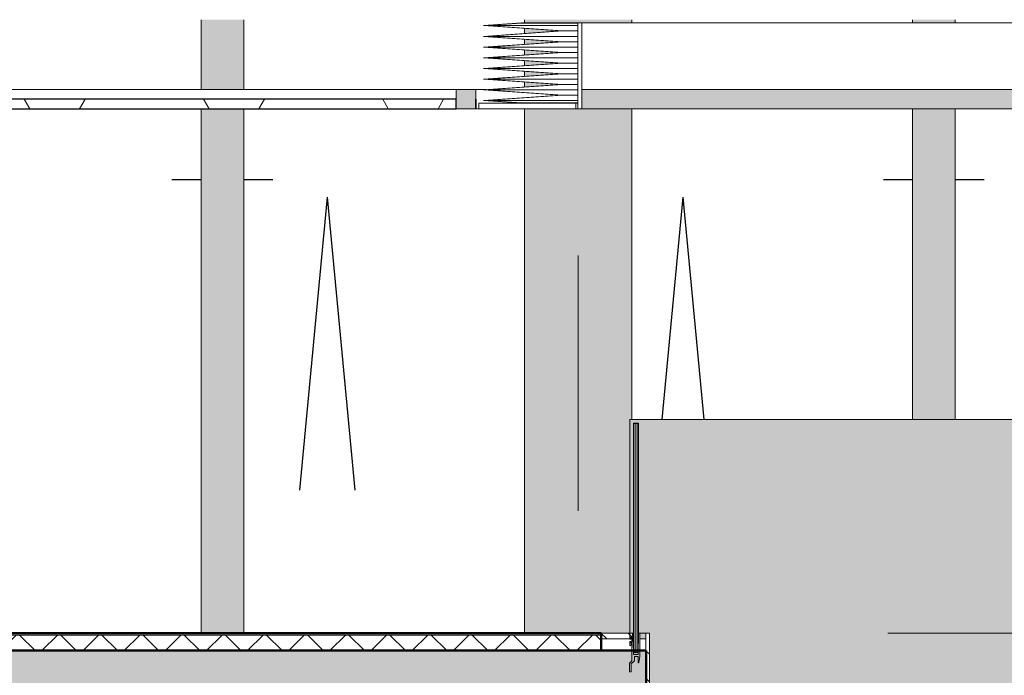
# Model space of a CAD drawing. Extents: x 50445 to 145605, y -10968 to 41989.
# Tile 271 of 338: x 88318 to 93393, y 4970 to 8347. Entities that reach past the tile are written whole.
import ezdxf

# ---------------------------------------------------------------- set-up
doc = ezdxf.new("R2010")
doc.units = 0
doc.header["$LTSCALE"] = 414.30304
doc.header["$MEASUREMENT"] = 0
for name, pattern in [('B0204', [6.8, 5, -0.6, 0.6, -0.6]), ('gestippeld', [6.35, 3.175, -3.175]), ('stramien', [22.225, 12.7, -3.175, 3.175, -3.175])]:
    doc.linetypes.add(name, pattern=pattern)
doc.layers.get('0').update_dxf_attribs({"linetype": 'CONTINUOUS'})
for name, color, linetype, lineweight in [('A-CLNG-PATT', 5, 'CONTINUOUS', 25), ('A-CLNG-SUSP', 5, 'CONTINUOUS', 25), ('A-DETL', 5, 'CONTINUOUS', 18), ('A-FLOR-CASE', 3, 'CONTINUOUS', 18), ('A-FLOR-OTLN', 6, 'CONTINUOUS', 18), ('A-FLOR-PATT', 8, 'CONTINUOUS', 50), ('A-GENM', 6, 'CONTINUOUS', 18), ('A-GLAZ', 6, 'CONTINUOUS', 18), ('A-GLAZ-GLAS', 6, 'CONTINUOUS', 25), ('I-WALL', 2, 'CONTINUOUS', 25), ('S-BEAM', 4, 'CONTINUOUS', 18), ('S-COLS', 6, 'CONTINUOUS', 18), ('S-GRID', 1, 'CONTINUOUS', 18)]:
    doc.layers.add(name, color=color, linetype=linetype, lineweight=lineweight)
doc.layers.get('A-GLAZ').off()
pattern_1 = [(135, (33645.57, 9397.6), (-70.71068, -70.71068), [])]

# ---------------------------------------------------------------- blocks, each defined once
blk = doc.blocks.new('65_KU_GNS huif met Barisol - Type-7861266-plotview doorsnede C C  -  1 op 100')
at = {"layer": 'A-GENM'}
blk.add_hatch(color=256, dxfattribs=at).paths.add_polyline_path([(10035.5, 7220), (15497.5, 7220), (15497.5, 7320), (10035.5, 7320)], flags=0)
for p, q in [((9725.6, 7663.2), (9528.6, 7649.4)), ((9725.6, 7662.2), (9725.6, 7663.2)), ((9725.6, 7663.2), (10015.5, 7663.2)), ((10035.5, 7663.2), (10015.5, 7663.2)), ((10015.5, 7663.2), (10015.5, 7220)), ((10035.5, 7220), (10035.5, 7663.2)), ((15497.5, 7663.2), (10035.5, 7663.2)), ((9528.6, 7649.4), (9922.5, 7621.9)), ((9922.5, 7621.9), (9528.6, 7594.3)), ((9542.9, 7649.4), (9725.6, 7662.2)), ((9936.8, 7621.9), (9542.9, 7649.4)), ((9542.9, 7649.4), (10015.5, 7649.4)), ((9542.9, 7594.3), (9936.8, 7621.9)), ((9725.6, 7662.2), (10015.6, 7662.2)), ((9936.8, 7621.9), (10015.5, 7621.9)), ((9528.6, 7594.3), (9922.5, 7566.8)), ((9922.5, 7566.8), (9528.6, 7539.2)), ((9936.8, 7566.8), (9542.9, 7594.3)), ((9542.9, 7594.3), (10015.5, 7594.3)), ((9542.9, 7539.2), (9936.8, 7566.8)), ((9936.8, 7566.8), (10015.5, 7566.8)), ((9528.6, 7539.2), (9922.5, 7511.7)), ((9922.5, 7511.7), (9528.6, 7484.1)), ((9936.8, 7511.7), (9542.9, 7539.2)), ((9542.9, 7539.2), (10015.5, 7539.2)), ((9542.9, 7484.1), (9936.8, 7511.7)), ((9936.8, 7511.7), (10015.5, 7511.7)), ((9528.6, 7484.1), (9922.5, 7456.6)), ((9936.8, 7456.6), (9542.9, 7484.1)), ((9542.9, 7484.1), (10015.5, 7484.1)), ((9922.5, 7456.6), (9528.6, 7429)), ((9528.6, 7429), (9922.5, 7401.5)), ((9542.9, 7429), (9936.8, 7456.6)), ((9936.8, 7401.5), (9542.9, 7429)), ((9542.9, 7429), (10015.5, 7429)), ((9936.8, 7456.6), (10015.5, 7456.6)), ((9922.5, 7401.5), (9528.6, 7374)), ((9528.6, 7374), (9922.5, 7346.4)), ((9542.9, 7374), (9936.8, 7401.5)), ((9936.8, 7346.4), (9542.9, 7374)), ((9542.9, 7374), (10015.5, 7374)), ((9936.8, 7401.5), (10015.5, 7401.5)), ((9922.5, 7346.4), (9528.6, 7318.9)), ((9528.6, 7318.9), (9922.5, 7291.3)), ((9542.9, 7318.9), (9936.8, 7346.4)), ((9936.8, 7291.3), (9542.9, 7318.9)), ((9542.9, 7318.9), (10015.5, 7318.9)), ((9936.8, 7346.4), (10015.5, 7346.4)), ((15497.5, 7320), (10035.5, 7320)), ((10035.5, 7320), (10035.5, 7220)), ((9922.5, 7291.3), (9528.6, 7263.8)), ((9528.6, 7263.8), (9725.6, 7250)), ((9542.9, 7263.8), (9936.8, 7291.3)), ((9725.6, 7251), (9542.9, 7263.8)), ((9542.9, 7263.8), (10015.5, 7263.8)), ((9936.8, 7291.3), (10015.5, 7291.3)), ((10005.5, 7250), (9505.5, 7250)), ((9505.5, 7250), (9505.5, 7220)), ((9505.5, 7220), (10005.5, 7220)), ((9725.6, 7250), (9725.6, 7251)), ((9725.6, 7251), (10015.5, 7251)), ((10005.5, 7220), (10005.5, 7250)), ((10015.5, 7250), (10005.5, 7250)), ((10005.5, 7220), (10015.5, 7220)), ((10015.5, 7220), (10035.5, 7220)), ((10035.5, 7220), (15497.5, 7220))]:
    blk.add_line(p, q, dxfattribs=at)
blk = doc.blocks.new('34_KA_houten balustrade communicatietrappen - Type-11203011-plotview doorsnede C C  -  1 op 100')
at = {"layer": 'A-FLOR-CASE'}
h = blk.add_hatch(dxfattribs=at)
h.set_pattern_fill('FP_22', color=256, style=0, pattern_type=2)
h.set_pattern_definition(pattern_1)
h.paths.add_polyline_path([(14889.7, 3720), (15465.9, 3720), (15465.9, 4120), (15447.9, 4120), (15447.9, 3738), (15167.9, 3738), (15167.9, 4490), (15149.9, 4490), (15149.9, 3738), (14603.6, 3738), (14576.9, 3720)], flags=0)
h.paths.add_polyline_path([(10067.9, 3720), (10383.9, 3720), (10383.9, 4520), (10365.9, 4520), (10365.9, 3738), (10085.9, 3738), (10085.9, 4120), (10067.9, 4120)], flags=0)
h.paths.add_polyline_path([(10301.9, 4490), (10301.9, 4520), (10283.9, 4520), (10283.9, 4490)], flags=0)
at = {"layer": 'A-GENM'}
h = blk.add_hatch(color=256, dxfattribs=at)
h.paths.add_polyline_path([(10383.9, 3720), (12167.1, 3720), (14214.1, 5097.8), (14214.9, 5104.4), (14224, 5104.4), (14989.9, 5620), (10283.9, 5620), (10283.9, 4520), (10301.9, 4520), (10301.9, 5602), (10328.1, 5602), (10328.1, 4520), (10383.9, 4520), (10383.9, 3738)], flags=0)
h.paths.add_polyline_path([(14434.4, 3720), (14576.9, 3720), (14603.6, 3738), (15149.9, 3739.1), (15149.9, 4201.6), (14461.1, 3738)], flags=0)
h = blk.add_hatch(color=256, dxfattribs=at)
h.paths.add_polyline_path([(10303.9, 4490), (10303.9, 5600), (10313.9, 5600), (10314.9, 5600), (10324.9, 5600), (10325.4, 4490), (10327.4, 4490), (10328.1, 4566.3), (10328.1, 5602), (10301.9, 5601.9), (10302.4, 4490)], flags=0)
h.paths.add_polyline_path([(10334.4, 4490), (10365.9, 4490), (10365.9, 4520), (10334.4, 4520)], flags=0)
for points in [[(10303.9, 4420), (10313.9, 4420), (10313.9, 5600), (10303.9, 5600), (10303.9, 4423.3)], [(10314.9, 4420), (10324.9, 4420), (10324.9, 5600), (10314.9, 5600), (10314.9, 4423.3)]]:
    blk.add_hatch(color=256, dxfattribs=at).paths.add_polyline_path(points, flags=0)
h = blk.add_hatch(dxfattribs=at)
h.set_pattern_fill('FP_22', color=256, style=0, pattern_type=2)
h.set_pattern_definition(pattern_1)
h.paths.add_polyline_path([(10133.9, 4490), (10283.9, 4490), (10283.9, 4520), (10133.9, 4520)], flags=0)
at = {"layer": 'A-FLOR-CASE'}
for p, q in [((10313.9, 5600), (10303.9, 5600)), ((10303.9, 5600), (10303.9, 4420)), ((10313.9, 4420), (10313.9, 5600)), ((10324.9, 5600), (10314.9, 5600)), ((10314.9, 5600), (10314.9, 4420)), ((10324.9, 4420), (10324.9, 5600)), ((10303.9, 4420), (10313.9, 4420)), ((10314.9, 4420), (10324.9, 4420))]:
    blk.add_line(p, q, dxfattribs=at)
at = {"layer": 'A-GENM'}
for p, q in [((14989.9, 5620), (10283.9, 5620)), ((10283.9, 5620), (10283.9, 4520)), ((10301.9, 5602), (10328.1, 5602)), ((10301.9, 4520), (10301.9, 5602)), ((10328.1, 5602), (10328.1, 4520)), ((10283.9, 4520), (10133.9, 4520)), ((10133.9, 4520), (10133.9, 4490)), ((10301.9, 4520), (10283.9, 4520)), ((10283.9, 4520), (10283.9, 4490)), ((10283.9, 4490), (10283.9, 4520)), ((10296.8, 4520), (10283.9, 4520)), ((10283.9, 4520), (10283.9, 4488.7)), ((10302.4, 4430), (10296.8, 4520)), ((10301.9, 4490), (10301.9, 4520)), ((10328.1, 4520), (10325.4, 4410)), ((10334.4, 4520), (10328.1, 4520)), ((10334.4, 4520), (10365.9, 4520)), ((10334.4, 4401.6), (10334.4, 4520)), ((10365.9, 4520), (10365.9, 3738)), ((10383.9, 4520), (10365.9, 4520)), ((10383.9, 3720), (10383.9, 4520)), ((10133.9, 4490), (10283.9, 4490)), ((10283.9, 4490), (10301.9, 4490)), ((10283.9, 4488.7), (10287.9, 4488.7)), ((10287.9, 4477.2), (10283.9, 4477.2)), ((10283.9, 4477.2), (10283.9, 4455.7)), ((10287.9, 4488.7), (10287.9, 4499)), ((10287.9, 4499), (10293.9, 4499)), ((10287.9, 4469), (10287.9, 4477.2)), ((10293.9, 4469), (10287.9, 4469)), ((10293.9, 4499), (10293.9, 4469)), ((10301.9, 4490), (10303.9, 4490)), ((10324.9, 4490), (10327.4, 4490)), ((10334.4, 4490), (10365.9, 4490)), ((10283.9, 4455.7), (10286, 4454.9)), ((10286, 4454.9), (10291.5, 4464.5)), ((10291.5, 4464.5), (10293.4, 4464)), ((10293.4, 4464), (10293.4, 4377.5)), ((10302.4, 4410), (10302.4, 4430)), ((10293.4, 4377.5), (10281.9, 4366)), ((10281.9, 4366), (10281.9, 4320)), ((10290.9, 4362.3), (10306.4, 4377.8)), ((10325.4, 4410), (10302.4, 4410)), ((10306.4, 4377.8), (10306.4, 4400)), ((10306.4, 4400), (10325.4, 4400)), ((10325.4, 4400), (10325.4, 4367)), ((10325.4, 4367), (10329.4, 4367)), ((10329.4, 4367), (10334.4, 4401.6)), ((10281.9, 4320), (10290.9, 4320)), ((10290.9, 4320), (10290.9, 4362.3))]:
    blk.add_line(p, q, dxfattribs=at)
blk = doc.blocks.new('42_KA leemstuc betonkolomafwerking - Type-7433552-plotview doorsnede C C  -  1 op 100')
at = {"layer": 'A-GENM'}
h = blk.add_hatch(color=256, dxfattribs=at)
h.paths.add_polyline_path([(9739.6, 4520), (10283.9, 4520), (10283.9, 5620), (10293.6, 5620), (10293.6, 7220), (9739.6, 7220), (9739.6, 4852.5)], flags=0)
h.paths.add_polyline_path([(9739.6, 7333.6), (9922.5, 7346.4), (9739.6, 7359.2), (9739.6, 7346.4)], flags=0)
h.paths.add_polyline_path([(9739.6, 7388.7), (9922.5, 7401.5), (9739.6, 7414.3), (9739.6, 7401.5)], flags=0)
h.paths.add_polyline_path([(9739.6, 7443.8), (9922.5, 7456.6), (9739.6, 7469.4), (9739.6, 7456.6)], flags=0)
h.paths.add_polyline_path([(9739.6, 7498.9), (9922.5, 7511.7), (9739.6, 7524.5), (9739.6, 7511.7)], flags=0)
h.paths.add_polyline_path([(9739.6, 7554), (9922.5, 7566.8), (9739.6, 7579.6), (9739.6, 7566.8)], flags=0)
h.paths.add_polyline_path([(9739.6, 7609.1), (9922.5, 7621.9), (9739.6, 7634.7), (9739.6, 7621.9)], flags=0)
h.paths.add_polyline_path([(9880.5, 7663.2), (10293.6, 7663.2), (10293.6, 7680), (9739.6, 7680), (9739.6, 7663.2)], flags=0)
for p, q in [((9739.6, 7680), (9739.6, 7663.2)), ((10293.6, 7680), (10293.6, 7663.2)), ((9739.6, 7634.7), (9739.6, 7609.1)), ((9739.6, 7579.6), (9739.6, 7554)), ((9739.6, 7524.5), (9739.6, 7498.9)), ((9739.6, 7469.4), (9739.6, 7443.8)), ((9739.6, 7414.3), (9739.6, 7388.7)), ((9739.6, 7359.2), (9739.6, 7333.6)), ((9739.6, 7220), (9739.6, 4520)), ((10293.6, 7220), (10293.6, 5620))]:
    blk.add_line(p, q, dxfattribs=at)
blk = doc.blocks.new('31_KA_Houten kozijn draaiend deel metselwerkgevel - Type-8155383-plotview doorsnede C C  -  1 op 100')
at = {"layer": 'A-GLAZ-GLAS'}
for p in [(4915.8, 12255.8), (5200.7, 12255.8)]:
    blk.add_line(p, (5058.3, 13766), dxfattribs=at)
blk = doc.blocks.new('31_KA_Houten kozijn draaiend deel metselwerkgevel - Type-V162-plotview doorsnede C C  -  1 op 100')
at = {"layer": 'A-GLAZ-GLAS'}
for p in [(10450.2, 5620), (10666.4, 5620)]:
    blk.add_line(p, (10558.3, 6766), dxfattribs=at)
blk = doc.blocks.new('42_KA leemstuc betonkolomafwerking - Type-V203-plotview doorsnede C C  -  1 op 100')
at = {"layer": 'A-GENM'}
h = blk.add_hatch(color=256, dxfattribs=at)
h.paths.add_polyline_path([(13573.3, 5620), (13793.3, 5620), (13793.3, 7220), (13573.3, 7220), (13573.3, 6569.4)], flags=0)
h.paths.add_polyline_path([(13573.3, 7663.2), (13793.3, 7663.2), (13793.3, 7680), (13573.3, 7680)], flags=0)
for p, q in [((13573.3, 7680), (13573.3, 7663.2)), ((13793.3, 7680), (13793.3, 7663.2)), ((13573.3, 7220), (13573.3, 5620)), ((13793.3, 7220), (13793.3, 5620))]:
    blk.add_line(p, q, dxfattribs=at)
blk = doc.blocks.new('42_KA leemstuc betonkolomafwerking - Type-7433562-plotview doorsnede C C  -  1 op 100')
at = {"layer": 'A-GENM'}
h = blk.add_hatch(color=256, dxfattribs=at)
h.paths.add_polyline_path([(8210.7, 1020), (8293.3, 1020), (8293.3, 3720), (8073.3, 3720), (8073.3, 1020)], flags=0)
h.paths.add_polyline_path([(8073.3, 3820), (8293.3, 3820), (8293.3, 4180), (8073.3, 4180)], flags=0)
for p, q in [((8073.3, 4180), (8073.3, 3820)), ((8293.3, 4180), (8293.3, 3820)), ((8073.3, 3720), (8073.3, 1020)), ((8293.3, 3720), (8293.3, 1020))]:
    blk.add_line(p, q, dxfattribs=at)
blk = doc.blocks.new('28_KU_vloerrand 250x670 verdieping - 14570 mm-1052743-plotview doorsnede C C  -  1 op 100')
at = {"layer": 'S-COLS'}
h = blk.add_hatch(color=256, dxfattribs=at)
h.paths.add_polyline_path([(11959.9, 6900), (11960, 6900), (11959.9, 7120)], flags=0)
h.paths.add_polyline_path([(18286.6, 8010), (19076.6, 8010), (19076.6, 8575), (18388.1, 8575), (18368.6, 8524.3), (18350.6, 8532.1), (18366.7, 8575), (18296.4, 8575), (18296.4, 8560), (18300.4, 8560), (18300.4, 8545), (18320.6, 8545), (18322, 8538), (18320.9, 8528.6), (18319.5, 8524), (18315.7, 8517.9), (18310.6, 8512.9), (18300.4, 8515.9), (18299.7, 8510), (18296.4, 8510), (18296.4, 8500), (18292.9, 8500), (18292.4, 8021.4), (18267.9, 8021.4), (18267.9, 8500), (18264.4, 8500), (18264.4, 8510), (18260.4, 8510), (18260.4, 8525), (18219.3, 8525), (18219.3, 8523), (18092.3, 8523), (18092.3, 8547), (18219.3, 8547), (18219.3, 8545), (18260.4, 8545), (18261.1, 8560), (18264.4, 8560), (18264.4, 8575), (17449.6, 8575), (17449.6, 8010), (18286.6, 8010)], flags=0)
h.paths.add_polyline_path([(9749.6, 8010), (11749.9, 8010), (11749.9, 8575), (10293.6, 8575), (10293.6, 8020), (9739.6, 8020), (9739.6, 8575), (8283.3, 8575), (8283.3, 8010), (9739.6, 8010)], flags=0)
h.paths.add_polyline_path([(8083.3, 8010), (8083.3, 8575), (6449.6, 8575), (6449.6, 8010), (7654.1, 8010)], flags=0)
h.paths.add_polyline_path([(11949.9, 8010), (13583.6, 8010), (13583.6, 8575), (11949.9, 8575), (11949.9, 8286.3)], flags=0)
h.paths.add_polyline_path([(6249.6, 8010), (6249.6, 8575), (4716.6, 8575), (4716.6, 8010), (5427.8, 8010)], flags=0)
h.paths.add_polyline_path([(13783.6, 8010), (17249.6, 8010), (17249.6, 8575), (15793.6, 8575), (15793.6, 8020), (15239.6, 8020), (15239.6, 8575), (13783.6, 8575), (13783.6, 8286.3)], flags=0)
blk = doc.blocks.new('3073_04 constructie_abt_export 08-11-2012_rvt-1-plotview doorsnede C C  -  1 op 100')
at = {"layer": 'A-FLOR-PATT', "lineweight": 18}
h = blk.add_hatch(color=7, dxfattribs=at)
h.paths.add_polyline_path([(4366.6, 4180), (10366.6, 4180), (10366.6, 4430), (4366.6, 4430), (4366.6, 4280.2)], flags=0)
h.paths.add_polyline_path([(15166.6, 4180), (54166.6, 4180), (54166.6, 4430), (15166.6, 4430), (15166.6, 4280.2)], flags=0)
at = {"layer": 'A-FLOR-OTLN', "color": 90, "lineweight": 50}
for p, q in [((10366.6, 4430), (4366.6, 4430)), ((10366.6, 4180), (10366.6, 4430))]:
    blk.add_line(p, q, dxfattribs=at)
at = {"lineweight": 18}
blk.add_blockref('28_KU_vloerrand 250x670 verdieping - 14570 mm-1052743-plotview doorsnede C C  -  1 op 100', (0, 0), dxfattribs=at)
blk = doc.blocks.new('28_ABT-C_staal_SHS_CF__ligger - SHS60x60x4-3118324-plotview doorsnede C C  -  1 op 100')
at = {"layer": 'S-BEAM', "color": 170, "lineweight": 5}
for p, q in [((15174.5, 5686.8), (15076.1, 5620)), ((15174.5, 5686.8), (15177.9, 5681.8)), ((15177.9, 5681.8), (15204.9, 5642.1)), ((15182.9, 5620), (15208.2, 5637.1)), ((15204.9, 5642.1), (15208.2, 5637.1)), ((10327.2, 2326.3), (15050.3, 5530)), ((10323.9, 2331.2), (10305.4, 2358.5)), ((10327.2, 2326.3), (10323.9, 2331.2))]:
    blk.add_line(p, q, dxfattribs=at)
at = {"layer": 'S-BEAM', "color": 170, "linetype": 'gestippeld', "lineweight": 5}
for p, q in [((15122.6, 5646.7), (15083.2, 5620)), ((15043.1, 5530), (10335.5, 2336.7))]:
    blk.add_line(p, q, dxfattribs=at)
at = {"layer": 'S-BEAM', "linetype": 'B0204', "lineweight": 5}
for p, q in [((15137.2, 5625.2), (15129.5, 5620)), ((12357.9, 3739.9), (10280.4, 2330.8))]:
    blk.add_line(p, q, dxfattribs=at)
blk = doc.blocks.new('10844_ABT model nieuw_export 08-11-2012_rvt-1-plotview doorsnede C C  -  1 op 100')
at = {"color": 170, "lineweight": 5}
blk.add_blockref('28_ABT-C_staal_SHS_CF__ligger - SHS60x60x4-3118324-plotview doorsnede C C  -  1 op 100', (0, 0), dxfattribs=at)

msp = doc.modelspace()

# ---------------------------------------------------------------- hatches: boundary and pattern name
at = {"layer": 'A-CLNG-PATT', "lineweight": 18}
h = msp.add_hatch(dxfattribs=at)
h.set_pattern_fill('FP_21', color=256, angle=150, style=0, pattern_type=2)
h.set_pattern_definition([(60, (114825.1, 10064.8), (-692.82, 400), []), (120, (114825.1, 10064.8), (-692.82, -400), [])])
h.paths.add_polyline_path([(111096.9, 7887.2), (134568.5, 7887.2), (134568.5, 7937.2), (107645.4, 7937.2), (107645.4, 7887.2), (109983.8, 7887.2)], flags=0)
h.paths.add_polyline_path([(86607.3, 7887.2), (90568.1, 7887.2), (90568.1, 7937.2), (86324.1, 7937.2), (86324.1, 7887.2)], flags=0)
h.paths.add_polyline_path([(90668.1, 7887.2), (90668.5, 7887.2), (90668.1, 7937.2)], flags=0)
h.paths.add_polyline_path([(97324, 7887.2), (102247.4, 7887.2), (102247.4, 7937.2), (97324, 7937.2)], flags=0)
at = {"layer": 'A-FLOR-PATT', "lineweight": 18}
h = msp.add_hatch(color=256, dxfattribs=at)
h.paths.add_polyline_path([(91313.4, 5177.2), (91313.4, 5187.2), (85546.1, 5187.2), (85547.1, 5177.2), (91060, 5177.2)], flags=0)
h.paths.add_polyline_path([(135346.1, 5177.2), (135346.1, 5187.2), (129169.1, 5187.2), (129169.1, 5177.2), (134473.4, 5177.2)], flags=0)
h = msp.add_hatch(dxfattribs=at)
h.set_pattern_fill('FP_6', color=256, angle=135, style=0, pattern_type=2)
h.set_pattern_definition([(45, (114825.1, 10064.78), (-106.066, 106.066), []), (135, (114825.1, 10064.78), (-106.066, -106.066), [])])
h.paths.add_polyline_path([(87720.5, 5097.2), (91314.4, 5097.2), (91313.4, 5177.2), (85547.1, 5177.2), (85547.1, 5097.2), (86607.3, 5097.2)], flags=0)
h.paths.add_polyline_path([(135346.1, 5097.2), (135346.1, 5177.2), (96430.4, 5177.2), (96430.4, 5097.2), (134473.4, 5097.2)], flags=0)
at = {"layer": 'A-GENM', "lineweight": 5}
msp.add_hatch(color=256, dxfattribs=at).paths.add_polyline_path([(90668.1, 7887.2), (90668.1, 7987.2), (90568.1, 7987.2), (90568.1, 7887.2)], flags=0)

# ---------------------------------------------------------------- linework, layer by layer
at = {"layer": 'A-CLNG-SUSP'}
for p, q in [((90568.1, 7937.2), (86324.1, 7937.2)), ((90568.1, 7887.2), (90568.1, 7937.2)), ((90668.5, 7937.2), (90668.1, 7937.2)), ((90668.1, 7937.2), (90668.1, 7887.2)), ((90668.5, 7887.2), (90668.5, 7937.2)), ((86324.1, 7887.2), (90568.1, 7887.2)), ((90668.1, 7887.2), (90668.5, 7887.2))]:
    msp.add_line(p, q, dxfattribs=at)
at = {"layer": 'A-DETL', "linetype": 'stramien'}
msp.add_line((137516.8, 5187.2), (76916.8, 5187.2), dxfattribs=at)
at = {"layer": 'A-FLOR-OTLN', "lineweight": 50}
for p, q in [((91314.4, 5187.2), (85546.1, 5187.2)), ((91314.4, 5097.2), (91314.4, 5187.2)), ((85547.1, 5097.2), (91314.4, 5097.2))]:
    msp.add_line(p, q, dxfattribs=at)
at = {"layer": 'A-FLOR-OTLN'}
for p, q in [((91313.4, 5177.2), (85547.1, 5177.2)), ((91313.4, 5187.2), (91313.4, 5177.2))]:
    msp.add_line(p, q, dxfattribs=at)
at = {"layer": 'A-GENM'}
for p, q in [((86324.1, 7987.2), (90568.1, 7987.2)), ((90668.1, 7987.2), (90568.1, 7987.2)), ((90568.1, 7987.2), (90568.1, 7887.2)), ((90668.1, 7987.2), (90724.3, 7987.2)), ((90668.1, 7887.2), (90668.1, 7987.2)), ((90568.1, 7887.2), (90668.1, 7887.2)), ((90685, 7887.2), (90668.5, 7887.2))]:
    msp.add_line(p, q, dxfattribs=at)
at = {"layer": 'I-WALL'}
for p, q in [((89252.8, 7522.2), (89102.6, 7522.2)), ((89623, 7522.2), (89472.8, 7522.2)), ((92919.5, 7522.2), (92769.3, 7522.2)), ((93289.6, 7522.2), (93139.5, 7522.2))]:
    msp.add_line(p, q, dxfattribs=at)
at = {"layer": 'S-GRID', "linetype": 'stramien'}
msp.add_line((91196.1, -9967.8), (91196.1, 31258.5), dxfattribs=at)

# ---------------------------------------------------------------- block references
at = {"lineweight": 5}
for name in ['10844_ABT model nieuw_export 08-11-2012_rvt-1-plotview doorsnede C C  -  1 op 100', '3073_04 constructie_abt_export 08-11-2012_rvt-1-plotview doorsnede C C  -  1 op 100']:
    msp.add_blockref(name, (81179.5, 667.2), dxfattribs=at)
at = {"layer": 'A-GENM'}
for name, p in [('42_KA leemstuc betonkolomafwerking - Type-7433562-plotview doorsnede C C  -  1 op 100', (81179.5, 4167.2)), ('65_KU_GNS huif met Barisol - Type-7861266-plotview doorsnede C C  -  1 op 100', (81179.5, 667.2)), ('42_KA leemstuc betonkolomafwerking - Type-7433552-plotview doorsnede C C  -  1 op 100', (81179.5, 667.2)), ('42_KA leemstuc betonkolomafwerking - Type-V203-plotview doorsnede C C  -  1 op 100', (79346.2, 667.2)), ('34_KA_houten balustrade communicatietrappen - Type-11203011-plotview doorsnede C C  -  1 op 100', (81179.5, 667.2))]:
    msp.add_blockref(name, p, dxfattribs=at)
at = {"layer": 'A-GLAZ', "lineweight": 25}
for name, p in [('31_KA_Houten kozijn draaiend deel metselwerkgevel - Type-8155383-plotview doorsnede C C  -  1 op 100', (84846.2, -6332.8)), ('31_KA_Houten kozijn draaiend deel metselwerkgevel - Type-V162-plotview doorsnede C C  -  1 op 100', (81179.5, 667.2))]:
    msp.add_blockref(name, p, dxfattribs=at)

doc.saveas('drawing.dxf')
